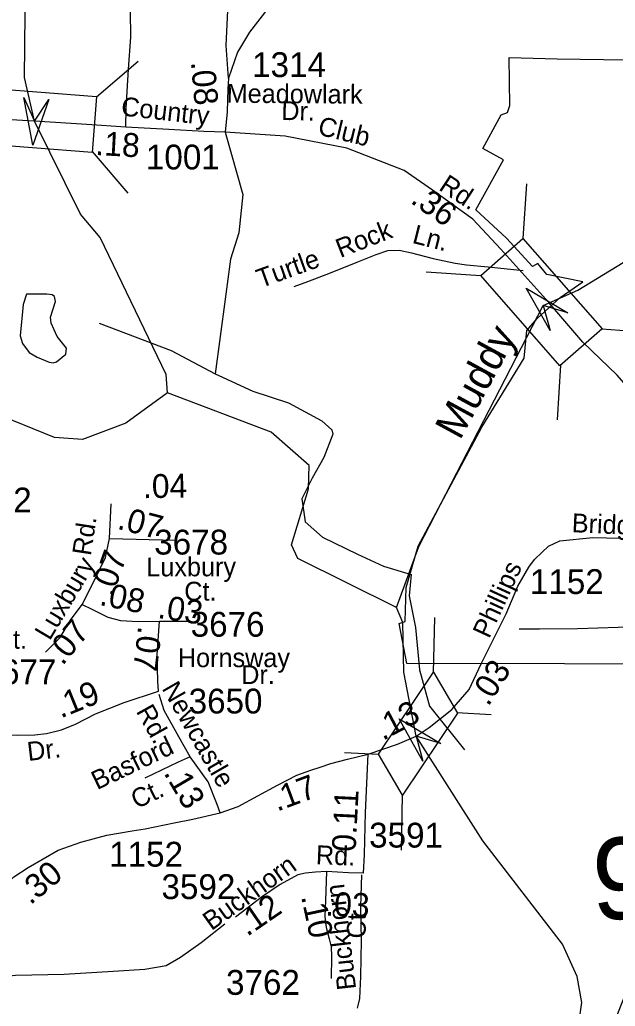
# Model space of a CAD drawing. Extents: x 1547597 to 1699558, y 810033 to 920809.
# Drawn here: x 1594108 to 1597107, y 851280 to 856246 of the extents above; entities that cross this region are included whole.
import ezdxf

# ---------------------------------------------------------------- set-up
doc = ezdxf.new("R2010")
doc.units = 0
for name, color, linetype in [('Exist Boundary Political City Limit New', 7, 'Continuous'), ('Exist Hydrographic Creek Single Shore', 7, 'Continuous'), ('Exist Hydrographic Creek Single Shore Label', 7, 'Continuous'), ('Exist Hydrographic Misc Water Feature', 7, 'Continuous'), ('Exist Road Non-System Type 51', 7, 'Continuous'), ('Exist Road Non-System Type 51 Label', 7, 'Continuous'), ('Exist Road Secondary Mileage Hundredths English Label', 7, 'Continuous'), ('Exist Road Secondary Structure Standard Bridge Attributed CELL', 7, 'Continuous'), ('Exist Road Secondary Structure Standard Bridge CELL', 7, 'Continuous'), ('Exist Road Secondary Structure Standard Bridge Number Label', 7, 'Continuous'), ('Exist Road Secondary Type 51 Attributed', 7, 'Continuous'), ('Exist Road Secondary Type 51 Label', 7, 'Continuous'), ('Exist Road Secondary Type 51 Number Label', 7, 'Continuous'), ('Map Preparation Boundary City Limit Buffer Line', 7, 'Continuous')]:
    doc.layers.add(name, color=color, linetype=linetype)

msp = doc.modelspace()

# ---------------------------------------------------------------- linework, layer by layer
at = {"layer": 'Exist Boundary Political City Limit New'}
for points in [[(1596057.5, 853006.4), (1596018.7, 853206.9), (1596049.2, 853217.8), (1596053.6, 853388), (1596113.8, 853597), (1596434.5, 854195.2), (1596648.3, 854542.2), (1596661.4, 854681.9), (1596713.8, 854743), (1596829.4, 854847.7), (1596942.8, 854926.3), (1596761.7, 854964.5), (1596715.9, 855019.1), (1596689.8, 855003.8), (1596559.3, 855147.1), (1596404.4, 855289), (1596543.7, 855541), (1596439.3, 855598.8), (1596532.8, 855767.9), (1596563.3, 855778.8), (1596576.4, 855813.8), (1596572.1, 856056), (1596814.2, 856049.4), (1597979.4, 856031.8)], [(1598966.2, 848889), (1598696.7, 848933.6), (1598735.8, 849260.4), (1597051.5, 849266), (1596744.3, 849248.9), (1596741.6, 849203.1), (1596587.6, 849194.5), (1596790.6, 850274.8), (1596971.2, 851155.7), (1597083.9, 851155.7), (1597552.8, 852338.7), (1599010.8, 852311.7), (1599004, 852951.6), (1598440.1, 852963.6), (1598441.2, 853000.9), (1596057.5, 853006.4)]]:
    msp.add_lwpolyline(points, dxfattribs=at)
at = {"layer": 'Exist Hydrographic Creek Single Shore'}
for points in [[(1594852.6, 854368.3), (1594845.6, 854460.3), (1594512.6, 855149.9), (1594413.6, 855266.8), (1594182.9, 855736.1), (1594131.6, 855955.3), (1594137.6, 856437.8), (1594201.6, 856846.8)], [(1596005.6, 853287.9), (1596117.6, 853594.1), (1596743.8, 854808.1), (1596918.7, 854884.4), (1597145.7, 855024.3), (1597916.6, 855346.8)], [(1594852.6, 854368.3), (1594641.6, 854215), (1594423.6, 854134), (1594282.6, 854143.5), (1593967.6, 854271.3), (1593807.2, 854409.2)], [(1596005.6, 853287.9), (1595508.6, 853534.3), (1595475.6, 853603.9), (1595562.7, 853884.4), (1595564.6, 854002.6), (1595374.6, 854170.6), (1594852.6, 854368.3)], [(1596046.6, 845099.9), (1596080.6, 845132.1), (1596313.7, 846972.2), (1596353.6, 847447.5), (1596482.6, 848403.4), (1596506.7, 848509.8), (1596490.6, 848987.5), (1596790.6, 850274.8), (1596937.6, 851299.3), (1596914.7, 851431.1), (1596841.7, 851593.5), (1596439.7, 852113.7), (1596103.5, 852639.6), (1596042.6, 852962.1), (1596037.7, 853211.7), (1596005.6, 853287.9)]]:
    msp.add_lwpolyline(points, dxfattribs=at)
at = {"layer": 'Exist Hydrographic Misc Water Feature'}
msp.add_lwpolyline([(1594124.9, 854812.1), (1594109.8, 854655.8), (1594122.1, 854616.9), (1594155.8, 854571.8), (1594195, 854547.5), (1594255.8, 854522.3), (1594275.8, 854519.8), (1594293.1, 854524.8), (1594339.6, 854563.1), (1594343.7, 854592.8), (1594296.7, 854651.4), (1594266.1, 854718.1), (1594263.4, 854748.7), (1594288.2, 854828.1), (1594283.2, 854853.5), (1594271.4, 854861.9), (1594244.6, 854864.4), (1594142.7, 854865.6), (1594124.9, 854812.1)], dxfattribs=at)
at = {"layer": 'Exist Road Non-System Type 51'}
for points in [[(1594642.1, 855704.9), (1594644.5, 855801.1), (1594656.1, 855997), (1594667, 856158.7), (1594665.4, 856288.6)], [(1595141.5, 855680.7), (1595230.8, 855365.7), (1595210.3, 855173.8), (1595169.8, 855041.7), (1595142.9, 854840.2), (1595091.8, 854464)], [(1595490.1, 854903.7), (1595558.7, 854928.5), (1595673.2, 854972.4), (1595810.2, 855027.8), (1595902.8, 855064), (1595961.1, 855085), (1596019.1, 855085.8), (1596080.7, 855072.8), (1596190.2, 855044.8), (1596299.6, 855020.7), (1596357.2, 855011.7), (1596467.1, 855001.7), (1596643.3, 854983.4)], [(1594508, 854719.3), (1594870.7, 854581.2), (1595091.8, 854464), (1595110, 854455.7), (1595281.7, 854377.2), (1595460.7, 854318.6), (1595629.5, 854227), (1595679.7, 854181.2), (1595684.5, 854160.3), (1595638.5, 854042.3), (1595580.4, 853939.2), (1595529, 853835.3), (1595544.7, 853718.1), (1595632.9, 853641.3), (1595809.2, 853555.7), (1595940.1, 853495.1), (1596079.7, 853454.1), (1596069, 853346.2), (1596101.1, 853186.5), (1596120.9, 852973.5), (1596171.3, 852791.5), (1596347.7, 852571.7)], [(1596622.8, 853179.5), (1596724.9, 853179.7), (1596916.6, 853182.2), (1597120.4, 853188.4), (1597352.4, 853192.1), (1597556.1, 853188.4), (1597712.1, 853195.5)], [(1594966.7, 852536.4), (1594906.3, 852509.6), (1594737.9, 852428.7)], [(1595808, 851270.5), (1595813.8, 851290.8), (1595819.6, 851319.4), (1595825.4, 851430.2), (1595828.3, 851611.4), (1595825.4, 851782.8), (1595831.2, 851942.5)], [(1595141.2, 851693.9), (1595021.5, 851599.1), (1594917.2, 851525.5), (1594845.2, 851483.2), (1594737, 851465.2), (1594579, 851456), (1594330.9, 851440.6), (1594087.1, 851435.2), (1593879.8, 851412.3), (1593641.3, 851396.7)]]:
    msp.add_lwpolyline(points, dxfattribs=at)
at = {"layer": 'Exist Road Secondary Structure Standard Bridge Attributed CELL'}
for points in [[(1594254.9, 855844.4), (1594173.2, 855614.6), (1594129.1, 855854.4), (1594182.9, 855736.1)], [(1596778.3, 854682.7), (1596658.4, 854895.1), (1596868.4, 854771.1), (1596743.8, 854808.1)], [(1596138, 852514.3), (1596018.2, 852726.6), (1596228.1, 852602.6), (1596103.5, 852639.6)]]:
    msp.add_lwpolyline(points, close=True, dxfattribs=at)
at = {"layer": 'Exist Road Secondary Structure Standard Bridge CELL'}
for p, q in [((1594494.2, 855858), (1594704.2, 856037.2)), ((1594472.4, 855582.9), (1594651.5, 855373)), ((1596659.6, 855420.4), (1596641.5, 855145)), ((1596153.8, 854977), (1596429.2, 854958.9)), ((1597039, 854689.6), (1597314.3, 854671.5)), ((1596831.4, 854507.7), (1596813.3, 854232.3)), ((1596191.6, 852960.7), (1596197.4, 853236.5)), ((1596309.4, 852759), (1596481.7, 852749.7)), ((1595742.6, 852558.3), (1595915, 852548.9)), ((1596029.7, 852066.8), (1596035.5, 852342.6))]:
    msp.add_line(p, q, dxfattribs=at)
for points in [[(1593891.8, 855907.1), (1594494.3, 855859.4), (1594472, 855577.9), (1593869.4, 855625.6)], [(1596641.5, 855145), (1597039.9, 854690.5), (1596827.6, 854504.4), (1596429.2, 854958.9)], [(1595915, 852548.9), (1596191, 852961.6), (1596311.5, 852755.3), (1596035.5, 852342.6)]]:
    msp.add_lwpolyline(points, close=True, dxfattribs=at)
at = {"layer": 'Exist Road Secondary Type 51 Attributed'}
for p, q in [((1594559.6, 853635.5), (1594568.3, 853810.2)), ((1594559.6, 853635.5), (1594894.4, 853626.2)), ((1594811.8, 853218.7), (1594952.8, 853218.1))]:
    msp.add_line(p, q, dxfattribs=at)
for points in [[(1596498.8, 858721.9), (1596486.1, 858598.7), (1596478, 858378.4), (1596471.4, 858265.9), (1596456, 858036.4), (1596449.5, 857880.9), (1596434, 857699.3), (1596420, 857590.4), (1596388.5, 857492.5), (1596358.4, 857415.7), (1596334.4, 857366.3), (1596295.7, 857300), (1596248.8, 857247.3), (1596188.1, 857168.2), (1596125.6, 857105.6), (1596015.3, 856987.9), (1595908.7, 856870.6), (1595783.7, 856740), (1595618.5, 856567.2), (1595477.1, 856427.7), (1595357.6, 856302.4), (1595264, 856184), (1595203.9, 856083.2), (1595159.1, 855951.5)], [(1595159.1, 855951.5), (1595147.4, 856116.8), (1595156.6, 856328.7), (1595180.4, 856487.7), (1595181.7, 856566.5), (1595173.3, 856644.1), (1595159.7, 856714.8), (1595148.7, 856757), (1595132.8, 856803.3), (1595105.1, 856847.8), (1595065, 856900.4), (1594993.6, 856981.9), (1594930.6, 857047.8), (1594883.5, 857087), (1594824.5, 857125.5), (1594778.2, 857156.8), (1594737.7, 857191.6)], [(1595159.1, 855951.5), (1595155.1, 855897.8), (1595152.7, 855782.4), (1595141.5, 855680.7)], [(1594182.9, 855736.1), (1594033.4, 855744.1), (1593826.7, 855755.9), (1593656.1, 855771.6), (1593392, 855791)], [(1595141.5, 855680.7), (1595034.2, 855683.8), (1594859, 855692.9), (1594642.1, 855704.9), (1594446.5, 855718.5), (1594182.9, 855736.1)], [(1596772.6, 854822.1), (1596531.2, 855091.4), (1596388.7, 855241.9), (1596186.8, 855388.4), (1596042.8, 855487.8), (1595754.7, 855599.2), (1595444.4, 855660.3), (1595141.5, 855680.7)], [(1598015.9, 853615.1), (1597931.9, 853636.9), (1597844.8, 853671.2), (1597754.5, 853724.1), (1597117, 854457.7), (1596942.9, 854624), (1596772.6, 854822.1)], [(1594421.8, 853302.8), (1594455.5, 853368.3), (1594508.9, 853477.8), (1594539.8, 853539.7), (1594559.6, 853635.5)], [(1596103.5, 852639.6), (1596169.3, 852683.2), (1596283.5, 852774.6), (1596371.6, 852874.3), (1596431, 853004.5), (1596556.7, 853256.2), (1596616.2, 853394.7), (1596670.6, 853490.5), (1596699.1, 853529.3), (1596739.2, 853565.6), (1596770.3, 853596.7), (1596827.5, 853623.6), (1596994, 853639.4), (1598015.9, 853615.1)], [(1594236.9, 853062), (1594312, 853137.1), (1594363, 853224.7), (1594421.8, 853302.8)], [(1594421.8, 853302.8), (1594471.2, 853279.5), (1594551.5, 853239.4), (1594615.6, 853222.1), (1594704.4, 853216.7), (1594811.8, 853218.7)], [(1594806.5, 852866.9), (1594803.9, 852917), (1594800, 853049.1), (1594811.8, 853218.7)], [(1593849.2, 852657.9), (1593939.8, 852649.9), (1594097.6, 852645.4), (1594183.8, 852646.3), (1594243, 852652.6), (1594318.7, 852671.4), (1594387.8, 852701), (1594489.2, 852753), (1594634, 852809.5), (1594806.5, 852866.9)], [(1595117.9, 852254.3), (1595102.1, 852296.1), (1595056.4, 852410.9), (1594966.7, 852536.4), (1594908.7, 852637.4), (1594835.1, 852768.8), (1594809.8, 852849)], [(1595861.7, 852549.6), (1596010.7, 852599.7), (1596103.5, 852639.6)], [(1595117.9, 852254.3), (1595207.6, 852285.7), (1595406.2, 852394.2), (1595502.7, 852444), (1595574.2, 852468.9), (1595620.9, 852484.5), (1595675, 852502.8), (1595757.8, 852524.9), (1595861.7, 852549.6)], [(1595839.1, 851951.1), (1595843.6, 852044.4), (1595849, 852255.2), (1595861.7, 852549.6)], [(1593645.2, 851628.4), (1593750.7, 851698.1), (1593877.6, 851769.3), (1594013.6, 851872), (1594078.5, 851932.8), (1594150, 851979.2), (1594301.4, 852066.9), (1594415.3, 852106.7), (1594477.6, 852123.6), (1594547, 852142.2), (1594673.5, 852163.7), (1594739.9, 852173.6), (1594885.6, 852203.2), (1594979.8, 852222), (1595117.9, 852254.3)], [(1595653.3, 851959.1), (1595597.4, 851954.7), (1595546.2, 851950.2), (1595508.6, 851942.2), (1595418.5, 851893.9), (1595330.3, 851833.3), (1595195.1, 851729.6)], [(1595653.3, 851959.1), (1595646.7, 851812.1), (1595644.9, 851733.2), (1595646.7, 851699.1), (1595652.1, 851669.5), (1595666.4, 851619.2), (1595676.3, 851579.8), (1595677.2, 851530.4), (1595676.8, 851420.1)], [(1595839.1, 851951.1), (1595762.9, 851952), (1595653.3, 851959.1)]]:
    msp.add_lwpolyline(points, dxfattribs=at)
at = {"layer": 'Map Preparation Boundary City Limit Buffer Line'}
for points in [[(1596057.5, 853006.4), (1596018.7, 853206.9), (1596049.2, 853217.8), (1596053.6, 853388), (1596113.8, 853597), (1596434.5, 854195.2), (1596648.3, 854542.2), (1596661.4, 854681.9), (1596713.8, 854743), (1596829.4, 854847.7), (1596942.8, 854926.3), (1596761.7, 854964.5), (1596715.9, 855019.1), (1596689.8, 855003.8), (1596559.3, 855147.1), (1596404.4, 855289), (1596543.7, 855541), (1596439.3, 855598.8), (1596532.8, 855767.9), (1596563.3, 855778.8), (1596576.4, 855813.8), (1596572.1, 856056), (1596814.2, 856049.4), (1597979.4, 856031.8)], [(1598966.2, 848889), (1598696.7, 848933.6), (1598735.8, 849260.4), (1597051.5, 849266), (1596744.3, 849248.9), (1596741.6, 849203.1), (1596587.6, 849194.5), (1596790.6, 850274.8), (1596971.2, 851155.7), (1597083.9, 851155.7), (1597552.8, 852338.7), (1599010.8, 852311.7), (1599004, 852951.6), (1598440.1, 852963.6), (1598441.2, 853000.9), (1596057.5, 853006.4)]]:
    msp.add_lwpolyline(points, dxfattribs=at)

# ---------------------------------------------------------------- texts
at = {"layer": 'Exist Hydrographic Creek Single Shore Label'}
msp.add_text('Muddy', height=150, rotation=61.4842, dxfattribs=at).set_placement((1596324.3, 854125.6))
at = {"layer": 'Exist Road Non-System Type 51 Label'}
for s, rotation, p in [('Rock', 21.3244, (1595722.1, 855046.3)), ('Ln.', 345.6382, (1596079.9, 855123.8)), ('Turtle', 19.9111, (1595321.2, 854894.8)), ('Basford', 25.6621, (1594497.4, 852367.7)), ('Ct.', 25.6621, (1594696.7, 852272))]:
    msp.add_text(s, height=95, rotation=rotation, dxfattribs=at).set_placement(p)
at = {"layer": 'Exist Road Secondary Mileage Hundredths English Label'}
for s, rotation, p in [('.08', 275.1023, (1594969.5, 856033.3)), ('.18', 356.8257, (1594486.3, 855565.7)), ('.36', 324.9959, (1596070.3, 855327.4)), ('.04', 0.9288, (1594729.3, 853837.7)), ('.07', 345.5918, (1594594.4, 853684.7)), ('.07', 70.4784, (1594574.9, 853337.7)), ('.08', 348.5323, (1594505, 853300.9)), ('.03', 351.1126, (1594798.6, 853235.5)), ('.07', 50.503, (1594323.4, 852991.5)), ('.07', 263.3455, (1594704.8, 853196.7)), ('.03', 57.9664, (1596467.1, 852785.6)), ('.19', 22.1435, (1594314.3, 852728.6)), ('.13', 27.9174, (1595935.8, 852615.7)), ('.13', 300.4508, (1594830.4, 852454.7)), ('.17', 20.429, (1595404.1, 852259.6)), ('0.11', 87.1393, (1595798.9, 852055.7)), ('.30', 39.7434, (1594161.3, 851787.5)), ('.12', 34.5171, (1595252.8, 851628.9)), ('.03', 357.7644, (1595644.6, 851737.2)), ('.10', 282.105, (1595524.1, 851832.7))]:
    msp.add_text(s, height=120, rotation=rotation, dxfattribs=at).set_placement(p)
at = {"layer": 'Exist Road Secondary Structure Standard Bridge Number Label'}
msp.add_text('98', height=410.1, dxfattribs=at).set_placement((1596988.3, 851719.5))
at = {"layer": 'Exist Road Secondary Type 51 Label'}
for s, rotation, p in [('Meadowlark', 359.5794, (1595149.5, 855828.5)), ('Country', 353.5208, (1594615.1, 855764.9)), ('Dr.', 358.624, (1595424, 855741.6)), ('Club', 346.4075, (1595604.1, 855669)), ('Rd.', 326.7064, (1596213.1, 855392.7)), ('Bridge', 357.516, (1596886.2, 853666.8)), ('Rd.', 81.2472, (1594465.4, 853545)), ('Luxbury', 59.2168, (1594258.9, 853117.2)), ('Luxbury', 0.0925, (1594745.1, 853444.3)), ('Phillips', 65.2942, (1596471.2, 853127.3)), ('Newcastle', 299.8526, (1594820.9, 852880.2)), ('Rd.', 299.2517, (1594691.4, 852765.2)), ('Dr.', 6.6462, (1594150.7, 852515)), ('Rd.', 357.7644, (1595597.8, 851996.1)), ('Buckhorn', 35.5762, (1595073.3, 851658.5)), ('Buckhorn', 96.5427, (1595801.8, 851367.4)), ('Ct', 89.0087, (1595849.3, 851620.9))]:
    msp.add_text(s, height=95, rotation=rotation, dxfattribs=at).set_placement(p)
for s, p in [('Ct.', (1594936.3, 853322.2)), ('Ct.', (1593982.1, 853079.9)), ('Hornsway', (1594903.9, 852987.4)), ('Dr.', (1595223.1, 852902.3))]:
    msp.add_text(s, height=95, dxfattribs=at).set_placement(p)
at = {"layer": 'Exist Road Secondary Type 51 Number Label'}
for s, p in [('1314', (1595277.8, 855957.5)), ('1001', (1594743.2, 855492.6)), ('3662', (1593796.1, 853766.1)), ('3678', (1594784.9, 853554.2)), ('1152', (1596676.8, 853355.5)), ('3676', (1594968.6, 853140.7)), ('3677', (1593920.5, 852901.6)), ('3650', (1594958.3, 852754.1)), ('3591', (1595867.3, 852079.3)), ('1152', (1594558.2, 851983.2)), ('3592', (1594821.6, 851820)), ('3762', (1595146.6, 851338))]:
    msp.add_text(s, height=125, dxfattribs=at).set_placement(p)

doc.saveas('drawing.dxf')
